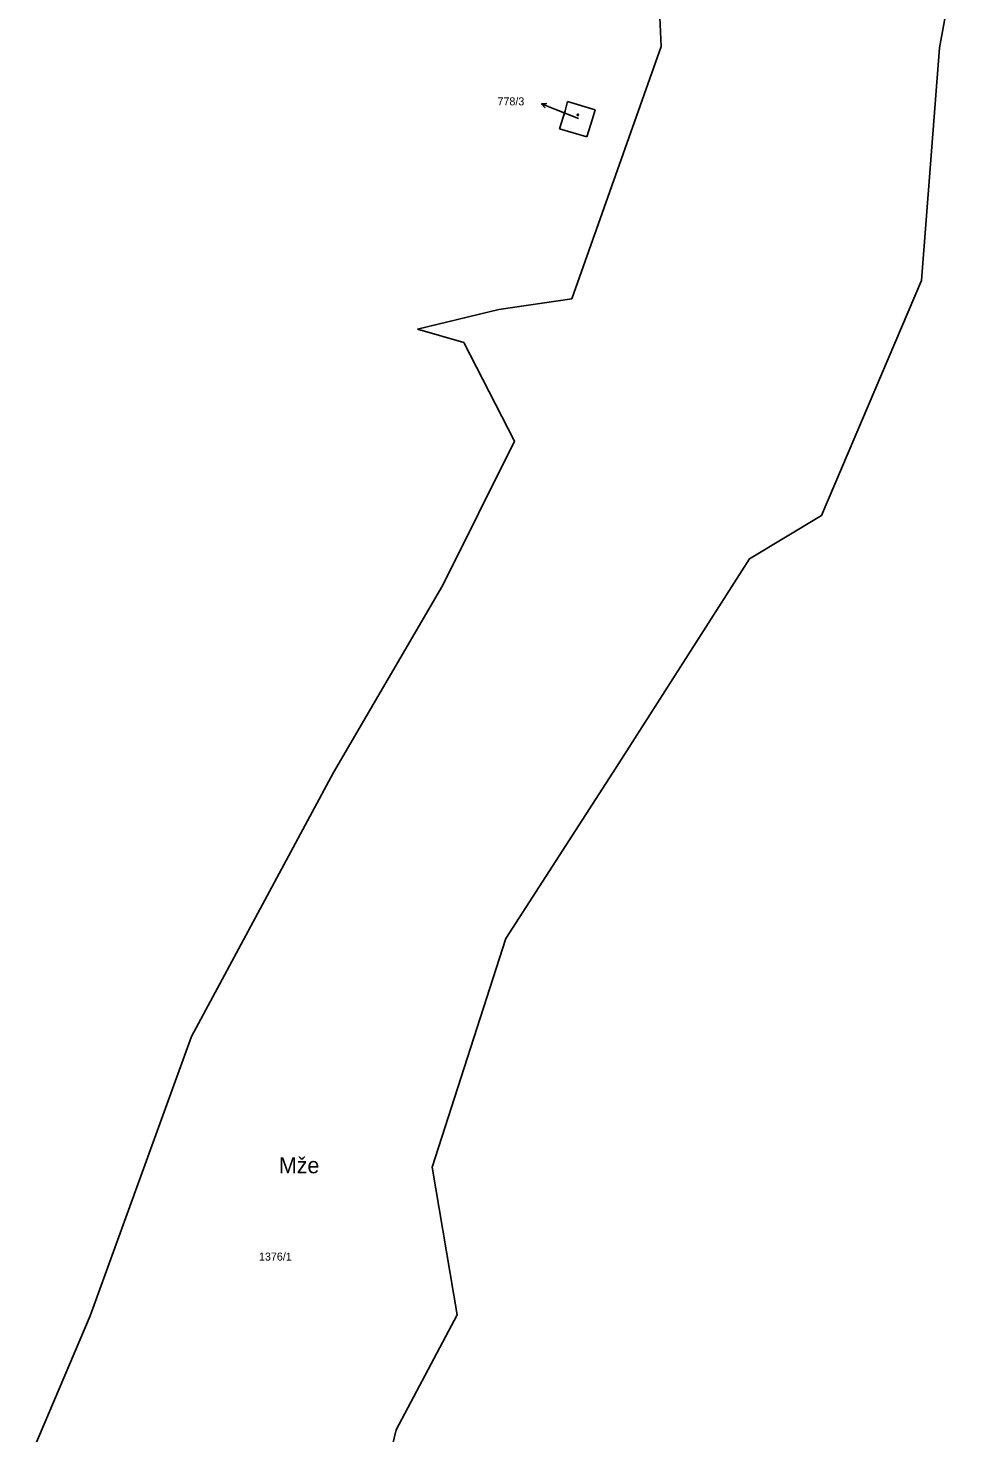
# Model space of a CAD drawing. Extents: x -852001 to -842497, y -1063614 to -1052182.
# Drawn here: x -844047.6 to -843851.3, y -1062900.9 to -1062602.5 of the extents above; entities that cross this region are included whole.
import ezdxf

# ---------------------------------------------------------------- set-up
doc = ezdxf.new("R2010")
doc.units = 0
for name, color, linetype in [('Default', 7, 'Continuous'), ('KN_HRANICE', 7, 'Continuous'), ('KN_KULTURY', 7, 'Continuous'), ('KN_PARCELY', 7, 'Continuous')]:
    doc.layers.add(name, color=color, linetype=linetype)

# ---------------------------------------------------------------- blocks, each defined once
blk = doc.blocks.new('10292')
at = {"layer": 'Default'}
blk.add_line((0, 3), (0, 0), dxfattribs=at)
blk.add_lwpolyline([(-0.5, 2), (0, 3), (0.5, 2)], dxfattribs=at)
blk = doc.blocks.new('402')
at = {"layer": 'Default'}
blk.add_lwpolyline([(0.09, 0.15), (0.18, 0), (0.09, -0.15), (-0.09, -0.15), (-0.18, 0), (-0.09, 0.15), (0.09, 0.15)], dxfattribs=at)

msp = doc.modelspace()

# ---------------------------------------------------------------- linework, layer by layer
at = {"layer": 'KN_HRANICE'}
for p, q in [((-843854.14, -1062606.72), (-843851.29, -1062591.33)), ((-843854.14, -1062606.72), (-843851.29, -1062591.33)), ((-843913.56, -1062598.63), (-843913.25, -1062606.39)), ((-843913.56, -1062598.63), (-843913.25, -1062606.39)), ((-843913.25, -1062606.39), (-843932.2, -1062660.03)), ((-843913.25, -1062606.39), (-843932.2, -1062660.03)), ((-843857.95, -1062656.12), (-843854.14, -1062606.72)), ((-843857.95, -1062656.12), (-843854.14, -1062606.72)), ((-843933.63, -1062620.05), (-843933.09, -1062618.09)), ((-843933.63, -1062620.05), (-843933.09, -1062618.09)), ((-843933.09, -1062618.09), (-843927.24, -1062619.84)), ((-843933.09, -1062618.09), (-843927.24, -1062619.84)), ((-843934.8, -1062623.89), (-843933.63, -1062620.05)), ((-843934.8, -1062623.89), (-843933.63, -1062620.05)), ((-843927.81, -1062621.76), (-843927.44, -1062620.58)), ((-843927.81, -1062621.76), (-843927.44, -1062620.58)), ((-843927.24, -1062619.84), (-843927.44, -1062620.58)), ((-843927.24, -1062619.84), (-843927.44, -1062620.58)), ((-843934.8, -1062623.89), (-843928.99, -1062625.63)), ((-843934.8, -1062623.89), (-843928.99, -1062625.63)), ((-843928.99, -1062625.63), (-843927.81, -1062621.76)), ((-843928.99, -1062625.63), (-843927.81, -1062621.76)), ((-843879.21, -1062706.01), (-843857.95, -1062656.12)), ((-843879.21, -1062706.01), (-843857.95, -1062656.12)), ((-843932.2, -1062660.03), (-843947.69, -1062662.24)), ((-843932.2, -1062660.03), (-843947.69, -1062662.24)), ((-843947.69, -1062662.24), (-843964.97, -1062666.48)), ((-843947.69, -1062662.24), (-843964.97, -1062666.48)), ((-843964.97, -1062666.48), (-843955.13, -1062669.28)), ((-843964.97, -1062666.48), (-843955.13, -1062669.28)), ((-843955.13, -1062669.28), (-843944.37, -1062690.25)), ((-843955.13, -1062669.28), (-843944.37, -1062690.25)), ((-843944.37, -1062690.25), (-843959.61, -1062720.81)), ((-843944.37, -1062690.25), (-843959.61, -1062720.81)), ((-843894.44, -1062715.26), (-843879.21, -1062706.01)), ((-843894.44, -1062715.26), (-843879.21, -1062706.01)), ((-843922.16, -1062758.53), (-843894.44, -1062715.26)), ((-843922.16, -1062758.53), (-843894.44, -1062715.26)), ((-843959.61, -1062720.81), (-843982.79, -1062760.57)), ((-843959.61, -1062720.81), (-843982.79, -1062760.57)), ((-843946.24, -1062795.84), (-843922.16, -1062758.53)), ((-843946.24, -1062795.84), (-843922.16, -1062758.53)), ((-843982.79, -1062760.57), (-844012.97, -1062816.7)), ((-843982.79, -1062760.57), (-844012.97, -1062816.7)), ((-843961.82, -1062844.43), (-843946.24, -1062795.84)), ((-843961.82, -1062844.43), (-843946.24, -1062795.84)), ((-844012.97, -1062816.7), (-844034.45, -1062875.99)), ((-844012.97, -1062816.7), (-844034.45, -1062875.99)), ((-843956.51, -1062875.75), (-843961.82, -1062844.43)), ((-843956.51, -1062875.75), (-843961.82, -1062844.43)), ((-844034.45, -1062875.99), (-844047.64, -1062906.99)), ((-844034.45, -1062875.99), (-844047.64, -1062906.99)), ((-843969.52, -1062900.21), (-843956.51, -1062875.75)), ((-843969.52, -1062900.21), (-843956.51, -1062875.75)), ((-843982.75, -1062955.77), (-843969.52, -1062900.21)), ((-843982.75, -1062955.77), (-843969.52, -1062900.21))]:
    msp.add_line(p, q, dxfattribs=at)
at = {"layer": 'KN_PARCELY'}
msp.add_line((-843930.77, -1062621.71), (-843935.84, -1062619.71), dxfattribs=at)
msp.add_line((-843930.77, -1062621.71), (-843935.84, -1062619.71), dxfattribs=at)

# ---------------------------------------------------------------- block references
at = {"layer": 'KN_KULTURY'}
msp.add_blockref('402', (-843930.92, -1062620.94), dxfattribs=at)
msp.add_blockref('402', (-843930.92, -1062620.94), dxfattribs=at)
at = {"layer": 'KN_PARCELY', "rotation": 68.468457}
msp.add_blockref('10292', (-843935.84, -1062619.71), dxfattribs=at)
msp.add_blockref('10292', (-843935.84, -1062619.71), dxfattribs=at)

# ---------------------------------------------------------------- texts
at = {"layer": 'KN_PARCELY'}
for s, height, p in [('778/3', 1.7, (-843947.98, -1062618.92)), ('778/3', 1.7, (-843947.98, -1062618.92)), ('778/3', 0.1, (-843931.01, -1062621.71)), ('778/3', 0.1, (-843931.01, -1062621.71)), ('Mže', 3.4, (-843994.39, -1062845.72)), ('Mže', 3.4, (-843994.39, -1062845.72)), ('1376/1', 1.7, (-843998.62, -1062864.26)), ('1376/1', 1.7, (-843998.62, -1062864.26))]:
    msp.add_text(s, height=height, dxfattribs=at).set_placement(p)

doc.saveas('drawing.dxf')
